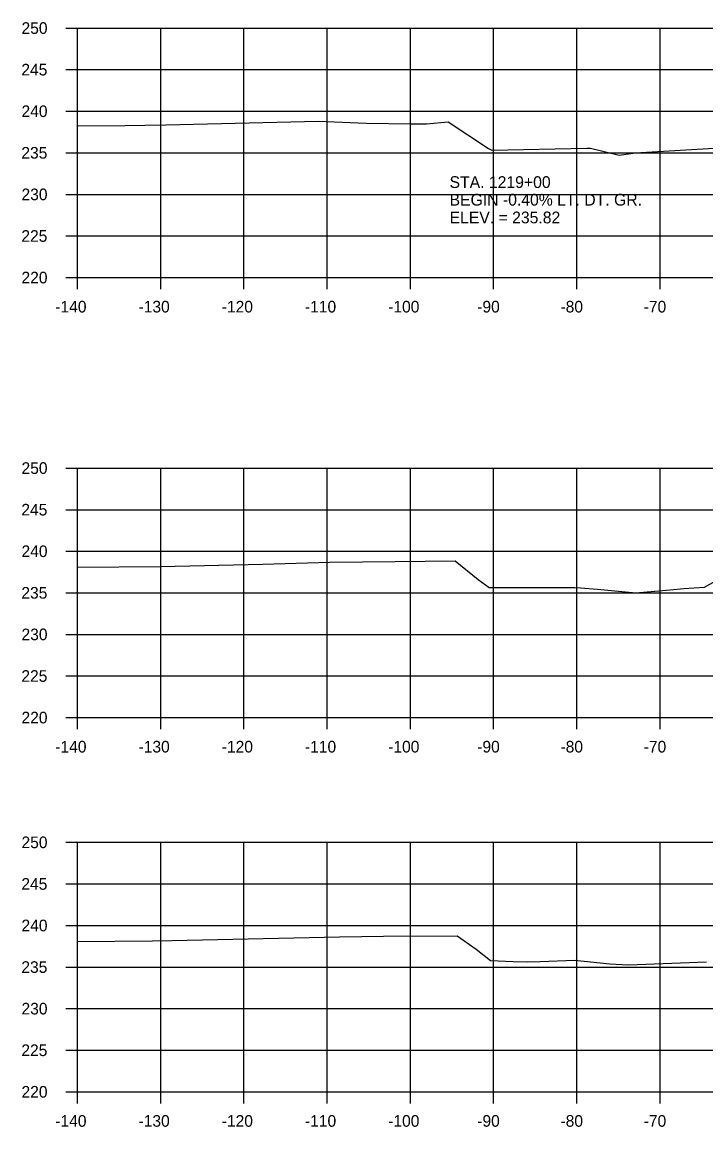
# Model space of a CAD drawing. Extents: x 1342547 to 1344156, y -1532351 to -1517216.
# Drawn here: x 1342556.2 to 1342638.4, y -1532335.4 to -1532202.5 of the extents above; entities that cross this region are included whole.
import ezdxf

# ---------------------------------------------------------------- set-up
doc = ezdxf.new("R2010")
doc.units = 0
for name, color, linetype in [('R_Axis', 7, 'Continuous'), ('R_Axis Annot', 7, 'Continuous'), ('R_Exist Surface', 7, 'Continuous'), ('R_Grid', 7, 'Continuous'), ('R_Water Annot', 7, 'Continuous')]:
    doc.layers.add(name, color=color, linetype=linetype)

msp = doc.modelspace()

# ---------------------------------------------------------------- linework, layer by layer
at = {"layer": 'R_Axis'}
for p, q in [((1342561.47, -1532203.24), (1342562.87, -1532203.24)), ((1342562.87, -1532233.24), (1342562.87, -1532203.24)), ((1342561.47, -1532208.24), (1342562.87, -1532208.24)), ((1342561.47, -1532213.24), (1342562.87, -1532213.24)), ((1342561.47, -1532218.24), (1342562.87, -1532218.24)), ((1342561.47, -1532223.24), (1342562.87, -1532223.24)), ((1342561.47, -1532228.24), (1342562.87, -1532228.24)), ((1342561.47, -1532233.24), (1342562.87, -1532233.24)), ((1342562.87, -1532233.24), (1342842.87, -1532233.24)), ((1342562.87, -1532234.64), (1342562.87, -1532233.24)), ((1342572.87, -1532234.64), (1342572.87, -1532233.24)), ((1342582.87, -1532234.64), (1342582.87, -1532233.24)), ((1342592.87, -1532234.64), (1342592.87, -1532233.24)), ((1342602.87, -1532234.64), (1342602.87, -1532233.24)), ((1342612.87, -1532234.64), (1342612.87, -1532233.24)), ((1342622.87, -1532234.64), (1342622.87, -1532233.24)), ((1342632.87, -1532234.64), (1342632.87, -1532233.24)), ((1342561.47, -1532256.15), (1342562.87, -1532256.15)), ((1342562.87, -1532286.15), (1342562.87, -1532256.15)), ((1342561.47, -1532261.15), (1342562.87, -1532261.15)), ((1342561.47, -1532266.15), (1342562.87, -1532266.15)), ((1342561.47, -1532271.15), (1342562.87, -1532271.15)), ((1342561.47, -1532276.15), (1342562.87, -1532276.15)), ((1342561.47, -1532281.15), (1342562.87, -1532281.15)), ((1342561.47, -1532286.15), (1342562.87, -1532286.15)), ((1342562.87, -1532286.15), (1342842.87, -1532286.15)), ((1342562.87, -1532287.55), (1342562.87, -1532286.15)), ((1342572.87, -1532287.55), (1342572.87, -1532286.15)), ((1342582.87, -1532287.55), (1342582.87, -1532286.15)), ((1342592.87, -1532287.55), (1342592.87, -1532286.15)), ((1342602.87, -1532287.55), (1342602.87, -1532286.15)), ((1342612.87, -1532287.55), (1342612.87, -1532286.15)), ((1342622.87, -1532287.55), (1342622.87, -1532286.15)), ((1342632.87, -1532287.55), (1342632.87, -1532286.15)), ((1342561.47, -1532301.15), (1342562.87, -1532301.15)), ((1342562.87, -1532331.15), (1342562.87, -1532301.15)), ((1342561.47, -1532306.15), (1342562.87, -1532306.15)), ((1342561.47, -1532311.15), (1342562.87, -1532311.15)), ((1342561.47, -1532316.15), (1342562.87, -1532316.15)), ((1342561.47, -1532321.15), (1342562.87, -1532321.15)), ((1342561.47, -1532326.15), (1342562.87, -1532326.15)), ((1342561.47, -1532331.15), (1342562.87, -1532331.15)), ((1342562.87, -1532331.15), (1342842.87, -1532331.15)), ((1342562.87, -1532332.55), (1342562.87, -1532331.15)), ((1342572.87, -1532332.55), (1342572.87, -1532331.15)), ((1342582.87, -1532332.55), (1342582.87, -1532331.15)), ((1342592.87, -1532332.55), (1342592.87, -1532331.15)), ((1342602.87, -1532332.55), (1342602.87, -1532331.15)), ((1342612.87, -1532332.55), (1342612.87, -1532331.15)), ((1342622.87, -1532332.55), (1342622.87, -1532331.15)), ((1342632.87, -1532332.55), (1342632.87, -1532331.15))]:
    msp.add_line(p, q, dxfattribs=at)
at = {"layer": 'R_Exist Surface'}
for points in [[(1342562.87, -1532214.99), (1342568.57, -1532214.94), (1342570.97, -1532214.92), (1342573.47, -1532214.87), (1342591.82, -1532214.44), (1342592.75, -1532214.46), (1342597.54, -1532214.68), (1342602.96, -1532214.77), (1342604.81, -1532214.75), (1342607.42, -1532214.51), (1342612.27, -1532217.74), (1342612.64, -1532217.94), (1342624.08, -1532217.7), (1342624.52, -1532217.7), (1342627.95, -1532218.52), (1342629.91, -1532218.23), (1342630.56, -1532218.22), (1342639.35, -1532217.69)], [(1342562.87, -1532268.06), (1342572.85, -1532267.99), (1342585.15, -1532267.71), (1342593.2, -1532267.48), (1342601.03, -1532267.39), (1342608.23, -1532267.32), (1342611.01, -1532269.56), (1342612.33, -1532270.5), (1342613.57, -1532270.51), (1342618.18, -1532270.49), (1342622.64, -1532270.52), (1342623.33, -1532270.53), (1342624.29, -1532270.62), (1342625.35, -1532270.72), (1342629.96, -1532271.15), (1342634.07, -1532270.78), (1342635.74, -1532270.63), (1342638.19, -1532270.45), (1342640.47, -1532269.19)], [(1342562.87, -1532313.06), (1342571.86, -1532312.99), (1342574.2, -1532312.97), (1342576.03, -1532312.92), (1342594.34, -1532312.5), (1342599.65, -1532312.45), (1342608.5, -1532312.41), (1342610.76, -1532314), (1342612.49, -1532315.37), (1342615.21, -1532315.48), (1342616.94, -1532315.52), (1342618.45, -1532315.49), (1342622.58, -1532315.34), (1342626.84, -1532315.77), (1342629.07, -1532315.88), (1342638.45, -1532315.51)]]:
    msp.add_lwpolyline(points, dxfattribs=at)
at = {"layer": 'R_Grid'}
for p, q in [((1342562.87, -1532203.24), (1342842.87, -1532203.24)), ((1342562.87, -1532233.24), (1342562.87, -1532203.24)), ((1342572.87, -1532233.24), (1342572.87, -1532203.24)), ((1342582.87, -1532233.24), (1342582.87, -1532203.24)), ((1342592.87, -1532233.24), (1342592.87, -1532203.24)), ((1342602.87, -1532233.24), (1342602.87, -1532203.24)), ((1342612.87, -1532233.24), (1342612.87, -1532203.24)), ((1342622.87, -1532233.24), (1342622.87, -1532203.24)), ((1342632.87, -1532233.24), (1342632.87, -1532203.24)), ((1342562.87, -1532208.24), (1342842.87, -1532208.24)), ((1342562.87, -1532213.24), (1342842.87, -1532213.24)), ((1342562.87, -1532218.24), (1342842.87, -1532218.24)), ((1342562.87, -1532223.24), (1342842.87, -1532223.24)), ((1342562.87, -1532228.24), (1342842.87, -1532228.24)), ((1342562.87, -1532233.24), (1342842.87, -1532233.24)), ((1342562.87, -1532256.15), (1342842.87, -1532256.15)), ((1342562.87, -1532286.15), (1342562.87, -1532256.15)), ((1342572.87, -1532286.15), (1342572.87, -1532256.15)), ((1342582.87, -1532286.15), (1342582.87, -1532256.15)), ((1342592.87, -1532286.15), (1342592.87, -1532256.15)), ((1342602.87, -1532286.15), (1342602.87, -1532256.15)), ((1342612.87, -1532286.15), (1342612.87, -1532256.15)), ((1342622.87, -1532286.15), (1342622.87, -1532256.15)), ((1342632.87, -1532286.15), (1342632.87, -1532256.15)), ((1342562.87, -1532261.15), (1342842.87, -1532261.15)), ((1342562.87, -1532266.15), (1342842.87, -1532266.15)), ((1342562.87, -1532271.15), (1342842.87, -1532271.15)), ((1342562.87, -1532276.15), (1342842.87, -1532276.15)), ((1342562.87, -1532281.15), (1342842.87, -1532281.15)), ((1342562.87, -1532286.15), (1342842.87, -1532286.15)), ((1342562.87, -1532301.15), (1342842.87, -1532301.15)), ((1342562.87, -1532331.15), (1342562.87, -1532301.15)), ((1342572.87, -1532331.15), (1342572.87, -1532301.15)), ((1342582.87, -1532331.15), (1342582.87, -1532301.15)), ((1342592.87, -1532331.15), (1342592.87, -1532301.15)), ((1342602.87, -1532331.15), (1342602.87, -1532301.15)), ((1342612.87, -1532331.15), (1342612.87, -1532301.15)), ((1342622.87, -1532331.15), (1342622.87, -1532301.15)), ((1342632.87, -1532331.15), (1342632.87, -1532301.15)), ((1342562.87, -1532306.15), (1342842.87, -1532306.15)), ((1342562.87, -1532311.15), (1342842.87, -1532311.15)), ((1342562.87, -1532316.15), (1342842.87, -1532316.15)), ((1342562.87, -1532321.15), (1342842.87, -1532321.15)), ((1342562.87, -1532326.15), (1342842.87, -1532326.15)), ((1342562.87, -1532331.15), (1342842.87, -1532331.15))]:
    msp.add_line(p, q, dxfattribs=at)

# ---------------------------------------------------------------- texts
at = {"layer": 'R_Axis Annot'}
for s, p in [('250', (1342556.14, -1532203.94)), ('245', (1342556.12, -1532208.94)), ('240', (1342556.14, -1532213.94)), ('235', (1342556.12, -1532218.94)), ('230', (1342556.14, -1532223.94)), ('225', (1342556.12, -1532228.94)), ('220', (1342556.14, -1532233.94)), ('-140', (1342560.2, -1532237.44)), ('-130', (1342570.2, -1532237.44)), ('-120', (1342580.2, -1532237.44)), ('-110', (1342590.2, -1532237.44)), ('-100', (1342600.2, -1532237.44)), ('-90', (1342610.9, -1532237.44)), ('-80', (1342620.9, -1532237.44)), ('-70', (1342630.9, -1532237.44)), ('250', (1342556.14, -1532256.85)), ('245', (1342556.12, -1532261.85)), ('240', (1342556.14, -1532266.85)), ('235', (1342556.12, -1532271.85)), ('230', (1342556.14, -1532276.85)), ('225', (1342556.12, -1532281.85)), ('220', (1342556.14, -1532286.85)), ('-140', (1342560.2, -1532290.35)), ('-130', (1342570.2, -1532290.35)), ('-120', (1342580.2, -1532290.35)), ('-110', (1342590.2, -1532290.35)), ('-100', (1342600.2, -1532290.35)), ('-90', (1342610.9, -1532290.35)), ('-80', (1342620.9, -1532290.35)), ('-70', (1342630.9, -1532290.35)), ('250', (1342556.14, -1532301.85)), ('245', (1342556.12, -1532306.85)), ('240', (1342556.14, -1532311.85)), ('235', (1342556.12, -1532316.85)), ('230', (1342556.14, -1532321.85)), ('225', (1342556.12, -1532326.85)), ('220', (1342556.14, -1532331.85)), ('-140', (1342560.2, -1532335.35)), ('-130', (1342570.2, -1532335.35)), ('-120', (1342580.2, -1532335.35)), ('-110', (1342590.2, -1532335.35)), ('-100', (1342600.2, -1532335.35)), ('-90', (1342610.9, -1532335.35)), ('-80', (1342620.9, -1532335.35)), ('-70', (1342630.9, -1532335.35))]:
    msp.add_text(s, height=1.4, dxfattribs=at).set_placement(p)
at = {"layer": 'R_Water Annot'}
for s, p in [('STA. 1219+00', (1342607.57, -1532222.47)), ('BEGIN -0.40% LT. DT. GR.', (1342607.57, -1532224.59)), ('ELEV. = 235.82', (1342607.57, -1532226.72))]:
    msp.add_text(s, height=1.4147, dxfattribs=at).set_placement(p)

doc.saveas('drawing.dxf')
